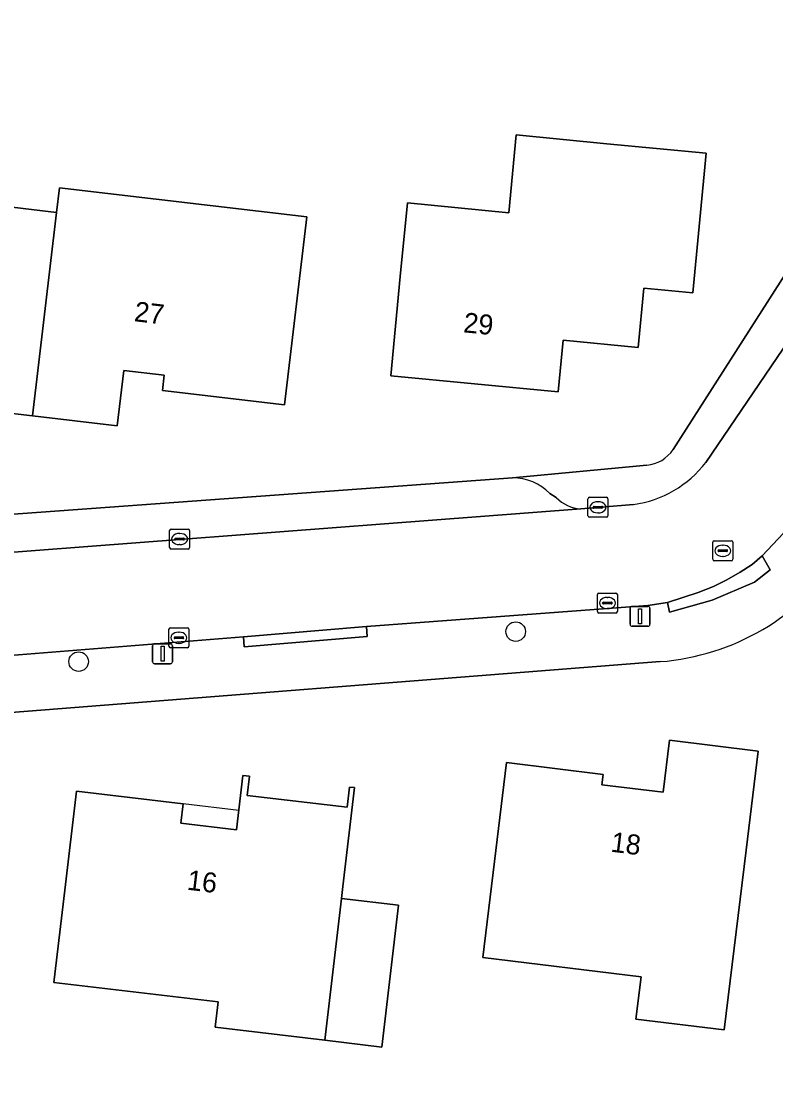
# Model space of a CAD drawing. Extents: x 162396 to 163643, y 386452 to 387406.
# Drawn here: x 163107.6 to 163145.4, y 386546 to 386599.6 of the extents above; entities that cross this region are included whole.
import ezdxf

# ---------------------------------------------------------------- set-up
doc = ezdxf.new("R2010")
doc.units = 0
for name, color, linetype in [('IMGEO_Boom', 7, 'Continuous'), ('IMGEO_Erf', 7, 'Continuous'), ('IMGEO_Kolk', 7, 'Continuous'), ('IMGEO_Lichtmast', 7, 'Continuous'), ('IMGEO_Pand', 7, 'Continuous'), ('IMGEO_Pand_nummerreeks', 7, 'Continuous'), ('IMGEO_Pand_overbouw', 7, 'Continuous'), ('IMGEO_Parkeervlak_open', 7, 'Continuous'), ('IMGEO_Rijbaan_lokaal_open', 7, 'Continuous'), ('IMGEO_Rioolput', 7, 'Continuous'), ('IMGEO_Voetpad_open', 7, 'Continuous')]:
    doc.layers.add(name, color=color, linetype=linetype)

msp = doc.modelspace()

# ---------------------------------------------------------------- linework, layer by layer
at = {"layer": 'IMGEO_Boom'}
for centre in [(163132.363, 386568.962), (163110.437, 386567.457)]:
    msp.add_circle(centre, 0.489, dxfattribs=at)
at = {"layer": 'IMGEO_Erf'}
for points in [[(163140.254, 386578.096), (163153.99, 386599.564)], [(163092.322, 386573.754), (163094.081, 386573.893), (163132.203, 386576.666), (163138.934, 386577.308)], [(163139.616, 386567.455), (163000, 386556.492), (162997.872, 386556.325)]]:
    msp.add_lwpolyline(points, dxfattribs=at)
for points in [[(163126.929, 386590.456), (163132.011, 386589.967), (163132.386, 386593.868), (163136.939, 386593.429), (163141.915, 386592.95), (163141.241, 386585.949), (163138.786, 386586.186), (163138.499, 386583.214), (163134.735, 386583.577), (163134.485, 386580.981), (163126.094, 386581.789), (163126.574, 386586.766)], [(163121.88, 386589.759), (163120.769, 386580.33), (163114.638, 386581.053), (163114.727, 386581.813), (163112.703, 386582.051), (163112.377, 386579.279), (163108.128, 386579.779), (163104.668, 386580.187), (163104.75, 386580.883), (163102.943, 386581.096), (163102.69, 386578.947), (163096.141, 386579.754), (163097.36, 386590.327), (163105.696, 386589.274), (163105.828, 386590.396), (163109.324, 386589.985), (163109.469, 386591.221)], [(163138.652, 386551.65), (163130.705, 386552.62), (163131.292, 386557.427), (163131.898, 386562.39), (163136.744, 386561.799), (163136.681, 386561.283), (163139.761, 386560.907), (163140.08, 386563.514), (163144.523, 386562.971), (163143.917, 386558.008), (163142.816, 386548.985), (163138.393, 386549.525)], [(163122.781, 386548.467), (163117.278, 386549.118), (163117.429, 386550.394), (163109.191, 386551.368), (163109.737, 386555.988), (163110.324, 386560.953), (163115.673, 386560.32), (163115.559, 386559.359), (163118.356, 386559.028), (163118.677, 386561.743), (163119.006, 386561.704), (163118.893, 386560.749), (163123.9, 386560.157), (163124.019, 386561.166), (163124.279, 386561.135), (163123.692, 386556.17), (163123.622, 386555.58), (163126.49, 386555.241), (163125.648, 386548.128)]]:
    msp.add_lwpolyline(points, close=True, dxfattribs=at)
for centre, radius, start, end in [((163138.803, 386579.028), 1.725, 274.3693, 327.3026), ((163138.688, 386579.413), 11.994, 274.4362, 326.3227)]:
    msp.add_arc(centre, radius, start, end, dxfattribs=at)
at = {"layer": 'IMGEO_Kolk'}
for p, q in [((163135.988, 386574.77), (163135.988, 386575.622)), ((163136.063, 386575.696), (163136.915, 386575.696)), ((163136.989, 386575.622), (163136.989, 386574.77)), ((163136.247, 386575.19), (163136.247, 386575.202)), ((163136.685, 386575.153), (163136.287, 386575.153)), ((163136.29, 386575.239), (163136.688, 386575.239)), ((163136.476, 386575.476), (163136.501, 386575.476)), ((163136.731, 386575.202), (163136.731, 386575.19)), ((163136.915, 386574.696), (163136.063, 386574.696)), ((163136.499, 386574.916), (163136.474, 386574.916)), ((163115.002, 386573.177), (163115.002, 386574.029)), ((163115.077, 386574.103), (163115.929, 386574.103)), ((163116.003, 386574.029), (163116.003, 386573.177)), ((163115.261, 386573.597), (163115.261, 386573.609)), ((163115.699, 386573.56), (163115.301, 386573.56)), ((163115.304, 386573.646), (163115.702, 386573.646)), ((163115.49, 386573.883), (163115.515, 386573.883)), ((163115.745, 386573.609), (163115.745, 386573.597)), ((163115.929, 386573.103), (163115.077, 386573.103)), ((163115.513, 386573.323), (163115.488, 386573.323)), ((163136.462, 386569.968), (163136.462, 386570.82)), ((163136.537, 386570.894), (163137.389, 386570.894)), ((163137.463, 386570.82), (163137.463, 386569.968)), ((163136.721, 386570.388), (163136.721, 386570.4)), ((163137.159, 386570.351), (163136.761, 386570.351)), ((163136.764, 386570.437), (163137.162, 386570.437)), ((163136.95, 386570.674), (163136.975, 386570.674)), ((163137.205, 386570.4), (163137.205, 386570.388)), ((163137.389, 386569.894), (163136.537, 386569.894)), ((163136.973, 386570.114), (163136.948, 386570.114)), ((163114.965, 386568.225), (163114.965, 386569.077)), ((163115.04, 386569.151), (163115.892, 386569.151)), ((163115.966, 386569.077), (163115.966, 386568.225)), ((163115.224, 386568.645), (163115.224, 386568.657)), ((163115.662, 386568.608), (163115.264, 386568.608)), ((163115.267, 386568.694), (163115.665, 386568.694)), ((163115.453, 386568.931), (163115.478, 386568.931)), ((163115.708, 386568.657), (163115.708, 386568.645)), ((163115.892, 386568.151), (163115.04, 386568.151)), ((163115.476, 386568.371), (163115.451, 386568.371))]:
    msp.add_line(p, q, dxfattribs=at)
for points in [[(163135.988, 386574.77), (163135.988, 386575.622)], [(163136.063, 386575.696), (163136.915, 386575.696)], [(163136.989, 386575.622), (163136.989, 386574.77)], [(163136.915, 386574.696), (163136.063, 386574.696)], [(163115.002, 386573.177), (163115.002, 386574.029)], [(163115.077, 386574.103), (163115.929, 386574.103)], [(163116.003, 386574.029), (163116.003, 386573.177)], [(163115.929, 386573.103), (163115.077, 386573.103)], [(163136.462, 386569.968), (163136.462, 386570.82)], [(163136.537, 386570.894), (163137.389, 386570.894)], [(163137.463, 386570.82), (163137.463, 386569.968)], [(163137.389, 386569.894), (163136.537, 386569.894)], [(163114.965, 386568.225), (163114.965, 386569.077)], [(163115.04, 386569.151), (163115.892, 386569.151)], [(163115.966, 386569.077), (163115.966, 386568.225)], [(163115.892, 386568.151), (163115.04, 386568.151)]]:
    msp.add_lwpolyline(points, dxfattribs=at)
for centre, radius, start, end in [((163136.065, 386575.62), 0.0765, 91.552, 178.448), ((163136.065, 386575.62), 0.0765, 91.552, 178.448), ((163136.913, 386575.62), 0.0765, 1.552, 88.448), ((163136.913, 386575.62), 0.0765, 1.552, 88.448), ((163136.287, 386575.199), 0.0403, 85.8775, 175.7526), ((163136.284, 386575.189), 0.0366, 178.938, 274.7102), ((163136.688, 386575.196), 0.043, 264.8664, 352.4533), ((163136.692, 386575.201), 0.0386, 1.7309, 96.639), ((163136.065, 386574.772), 0.0765, 181.552, 268.448), ((163136.065, 386574.772), 0.0765, 181.552, 268.448), ((163136.913, 386574.772), 0.0765, 271.552, 358.448), ((163136.913, 386574.772), 0.0765, 271.552, 358.448), ((163115.079, 386574.027), 0.0765, 91.552, 178.448), ((163115.079, 386574.027), 0.0765, 91.552, 178.448), ((163115.927, 386574.027), 0.0765, 1.552, 88.448), ((163115.927, 386574.027), 0.0765, 1.552, 88.448), ((163115.301, 386573.606), 0.0403, 85.8775, 175.7526), ((163115.298, 386573.596), 0.0366, 178.938, 274.7102), ((163115.702, 386573.603), 0.043, 264.8664, 352.4533), ((163115.706, 386573.608), 0.0386, 1.7309, 96.639), ((163115.079, 386573.179), 0.0765, 181.552, 268.448), ((163115.079, 386573.179), 0.0765, 181.552, 268.448), ((163115.927, 386573.179), 0.0765, 271.552, 358.448), ((163115.927, 386573.179), 0.0765, 271.552, 358.448), ((163136.539, 386570.818), 0.0765, 91.552, 178.448), ((163136.539, 386570.818), 0.0765, 91.552, 178.448), ((163137.387, 386570.818), 0.0765, 1.552, 88.448), ((163137.387, 386570.818), 0.0765, 1.552, 88.448), ((163136.761, 386570.397), 0.0403, 85.8775, 175.7526), ((163136.758, 386570.387), 0.0366, 178.938, 274.7102), ((163137.162, 386570.394), 0.043, 264.8664, 352.4533), ((163137.166, 386570.399), 0.0386, 1.7309, 96.639), ((163136.539, 386569.97), 0.0765, 181.552, 268.448), ((163136.539, 386569.97), 0.0765, 181.552, 268.448), ((163137.387, 386569.97), 0.0765, 271.552, 358.448), ((163137.387, 386569.97), 0.0765, 271.552, 358.448), ((163115.042, 386569.075), 0.0765, 91.552, 178.448), ((163115.042, 386569.075), 0.0765, 91.552, 178.448), ((163115.89, 386569.075), 0.0765, 1.552, 88.448), ((163115.89, 386569.075), 0.0765, 1.552, 88.448), ((163115.264, 386568.654), 0.0403, 85.8775, 175.7526), ((163115.261, 386568.644), 0.0366, 178.938, 274.7102), ((163115.665, 386568.651), 0.043, 264.8664, 352.4533), ((163115.669, 386568.656), 0.0386, 1.7309, 96.639), ((163115.042, 386568.227), 0.0765, 181.552, 268.448), ((163115.042, 386568.227), 0.0765, 181.552, 268.448), ((163115.89, 386568.227), 0.0765, 271.552, 358.448), ((163115.89, 386568.227), 0.0765, 271.552, 358.448)]:
    msp.add_arc(centre, radius, start, end, dxfattribs=at)
for centre, major_axis, ratio, start_param, end_param in [((163136.475, 386575.196), (-0.387, 0.002), 0.722429, 4.712389, 7.853982), ((163136.5, 386575.196), (-0.39, 0.002), 0.717154, 1.570796, 4.712389), ((163115.489, 386573.603), (-0.387, 0.002), 0.722429, 4.712389, 7.853982), ((163115.514, 386573.603), (-0.39, 0.002), 0.717154, 1.570796, 4.712389), ((163136.949, 386570.394), (-0.387, 0.002), 0.722429, 4.712389, 7.853982), ((163136.974, 386570.394), (-0.39, 0.002), 0.717154, 1.570796, 4.712389), ((163115.452, 386568.651), (-0.387, 0.002), 0.722429, 4.712389, 7.853982), ((163115.477, 386568.651), (-0.39, 0.002), 0.717154, 1.570796, 4.712389)]:
    msp.add_ellipse(centre, major_axis=major_axis, ratio=ratio, start_param=start_param, end_param=end_param, dxfattribs=at)
at = {"layer": 'IMGEO_Lichtmast'}
for p, q in [((163138.204, 386570.226), (163138.994, 386570.226)), ((163138.994, 386570.226), (163138.204, 386570.226)), ((163138.104, 386569.326), (163138.104, 386570.126)), ((163138.104, 386570.126), (163138.104, 386569.326)), ((163139.094, 386570.126), (163139.094, 386569.326)), ((163139.094, 386569.326), (163139.094, 386570.126)), ((163138.994, 386569.226), (163138.204, 386569.226)), ((163138.204, 386569.226), (163138.994, 386569.226)), ((163114.15, 386567.449), (163114.15, 386568.249)), ((163114.15, 386568.249), (163114.15, 386567.449)), ((163114.25, 386568.349), (163115.04, 386568.349)), ((163115.04, 386568.349), (163114.25, 386568.349)), ((163115.14, 386568.249), (163115.14, 386567.449)), ((163115.14, 386567.449), (163115.14, 386568.249)), ((163115.04, 386567.349), (163114.25, 386567.349)), ((163114.25, 386567.349), (163115.04, 386567.349))]:
    msp.add_line(p, q, dxfattribs=at)
for points in [[(163138.524, 386570.101), (163138.674, 386570.101), (163138.674, 386569.351), (163138.524, 386569.351), (163138.524, 386570.101)], [(163114.57, 386568.224), (163114.72, 386568.224), (163114.72, 386567.474), (163114.57, 386567.474), (163114.57, 386568.224)]]:
    msp.add_lwpolyline(points, dxfattribs=at)
for centre, start, end in [((163138.204, 386570.126), 90, 180), ((163138.204, 386570.126), 90, 180), ((163138.994, 386570.126), 0, 90), ((163138.994, 386570.126), 360, 90), ((163138.204, 386569.326), 180, 270), ((163138.204, 386569.326), 180, 270), ((163138.994, 386569.326), 270, 0), ((163138.994, 386569.326), 270, 0), ((163114.25, 386568.249), 90, 180), ((163114.25, 386568.249), 90, 180), ((163115.04, 386568.249), 0, 90), ((163115.04, 386568.249), 360, 90), ((163114.25, 386567.449), 180, 270), ((163114.25, 386567.449), 180, 270), ((163115.04, 386567.449), 270, 0), ((163115.04, 386567.449), 270, 0)]:
    msp.add_arc(centre, 0.1, start, end, dxfattribs=at)
at = {"layer": 'IMGEO_Pand'}
for points in [[(163126.094, 386581.789), (163134.485, 386580.981), (163134.735, 386583.577), (163138.499, 386583.214), (163138.786, 386586.186), (163141.241, 386585.949), (163141.915, 386592.95), (163136.939, 386593.429), (163132.386, 386593.868), (163132.011, 386589.967), (163126.929, 386590.456), (163126.574, 386586.766)], [(163108.128, 386579.779), (163112.377, 386579.279), (163112.703, 386582.051), (163114.727, 386581.813), (163114.638, 386581.053), (163120.769, 386580.33), (163121.88, 386589.759), (163109.469, 386591.221), (163109.324, 386589.985)], [(163109.324, 386589.985), (163105.828, 386590.396), (163105.696, 386589.274), (163097.36, 386590.327), (163096.141, 386579.754), (163102.69, 386578.947), (163102.943, 386581.096), (163104.75, 386580.883), (163104.668, 386580.187), (163108.128, 386579.779)], [(163139.761, 386560.907), (163136.681, 386561.283), (163136.744, 386561.799), (163131.898, 386562.39), (163131.292, 386557.427), (163130.705, 386552.62), (163138.652, 386551.65), (163138.393, 386549.525), (163142.816, 386548.985), (163143.917, 386558.008), (163144.523, 386562.971), (163140.08, 386563.514)], [(163124.279, 386561.135), (163124.019, 386561.166), (163123.9, 386560.157), (163118.893, 386560.749), (163119.006, 386561.704), (163118.677, 386561.743), (163118.356, 386559.028), (163115.559, 386559.359), (163115.673, 386560.32), (163110.324, 386560.953), (163109.737, 386555.988), (163109.191, 386551.368), (163117.429, 386550.394), (163117.278, 386549.118), (163122.781, 386548.467), (163123.622, 386555.58), (163123.692, 386556.17)], [(163122.781, 386548.467), (163125.648, 386548.128), (163126.49, 386555.241), (163123.622, 386555.58)]]:
    msp.add_lwpolyline(points, close=True, dxfattribs=at)
at = {"layer": 'IMGEO_Pand_overbouw'}
msp.add_lwpolyline([(163118.469, 386559.989), (163115.673, 386560.32), (163115.559, 386559.359), (163118.356, 386559.028)], close=True, dxfattribs=at)
at = {"layer": 'IMGEO_Parkeervlak_open'}
for points in [[(163132.203, 386576.666), (163094.081, 386573.893)], [(163134.395, 386575.689), (163134.075, 386575.895)], [(163090.964, 386571.703), (163135.627, 386575.115)]]:
    msp.add_lwpolyline(points, dxfattribs=at)
for centre, radius, start, end in [((163132.23, 386574.074), 2.592, 44.6262, 90.6043), ((163135.733, 386576.951), 1.839, 223.329, 266.7086)]:
    msp.add_arc(centre, radius, start, end, dxfattribs=at)
at = {"layer": 'IMGEO_Rijbaan_lokaal_open'}
for points in [[(163145.792, 386573.901), (163148.476, 386577.85), (163156.613, 386590.462), (163158.448, 386593.281), (163159.947, 386595.608), (163155.72, 386598.432), (163151.409, 386591.748), (163148.456, 386587.094), (163141.904, 386577.447)], [(163138.278, 386575.331), (163135.627, 386575.115), (163090.964, 386571.703), (163090.794, 386571.688), (163081.567, 386570.85), (163000.058, 386564.345), (162999.956, 386564.347), (162997.394, 386564.134), (162984.188, 386560.035), (162983.567, 386559.613), (162952.347, 386538.426)], [(163020.857, 386561.073), (163036.802, 386562.095), (163040.949, 386562.483), (163054.314, 386563.512), (163060.944, 386564.22), (163074.412, 386565.159), (163081.812, 386565.794), (163084.079, 386565.981), (163087.793, 386566.294), (163096.974, 386566.98), (163101.964, 386567.36), (163118.7, 386568.695), (163124.883, 386569.21), (163138.986, 386570.276), (163139.978, 386570.426), (163141.507, 386570.918), (163142.286, 386571.231), (163142.946, 386571.563), (163143.618, 386571.936), (163144.218, 386572.324), (163144.729, 386572.764), (163145.792, 386573.901)]]:
    msp.add_lwpolyline(points, dxfattribs=at)
msp.add_arc((163137.451, 386580.913), 5.643, 278.4273, 322.1052, dxfattribs=at)
at = {"layer": 'IMGEO_Rioolput'}
for p, q in [((163142.25, 386572.587), (163142.25, 386573.439)), ((163142.325, 386573.513), (163143.177, 386573.513)), ((163143.251, 386573.439), (163143.251, 386572.587)), ((163142.509, 386573.007), (163142.509, 386573.019)), ((163142.947, 386572.97), (163142.549, 386572.97)), ((163142.552, 386573.056), (163142.95, 386573.056)), ((163142.738, 386573.293), (163142.763, 386573.293)), ((163142.993, 386573.019), (163142.993, 386573.007)), ((163143.177, 386572.513), (163142.325, 386572.513)), ((163142.761, 386572.733), (163142.736, 386572.733))]:
    msp.add_line(p, q, dxfattribs=at)
for points in [[(163142.25, 386572.587), (163142.25, 386573.439)], [(163142.325, 386573.513), (163143.177, 386573.513)], [(163143.251, 386573.439), (163143.251, 386572.587)], [(163143.177, 386572.513), (163142.325, 386572.513)]]:
    msp.add_lwpolyline(points, dxfattribs=at)
for centre, radius, start, end in [((163142.327, 386573.437), 0.0765, 91.552, 178.448), ((163142.327, 386573.437), 0.0765, 91.552, 178.448), ((163143.175, 386573.437), 0.0765, 1.552, 88.448), ((163143.175, 386573.437), 0.0765, 1.552, 88.448), ((163142.549, 386573.016), 0.0403, 85.8775, 175.7526), ((163142.546, 386573.006), 0.0366, 178.938, 274.7102), ((163142.95, 386573.013), 0.043, 264.8664, 352.4533), ((163142.954, 386573.018), 0.0386, 1.7309, 96.639), ((163142.327, 386572.589), 0.0765, 181.552, 268.448), ((163142.327, 386572.589), 0.0765, 181.552, 268.448), ((163143.175, 386572.589), 0.0765, 271.552, 358.448), ((163143.175, 386572.589), 0.0765, 271.552, 358.448)]:
    msp.add_arc(centre, radius, start, end, dxfattribs=at)
for centre, major_axis, ratio, start_param, end_param in [((163142.737, 386573.013), (-0.387, 0.002), 0.722429, 4.712389, 7.853982), ((163142.762, 386573.013), (-0.39, 0.002), 0.717154, 1.570796, 4.712389)]:
    msp.add_ellipse(centre, major_axis=major_axis, ratio=ratio, start_param=start_param, end_param=end_param, dxfattribs=at)
at = {"layer": 'IMGEO_Voetpad_open'}
for points in [[(163155.72, 386598.432), (163153.99, 386599.564), (163140.254, 386578.096)], [(163141.904, 386577.447), (163148.456, 386587.094), (163148.038, 386587.368), (163150.991, 386592.022), (163151.409, 386591.748), (163155.72, 386598.432)], [(163148.669, 386572.762), (163162.747, 386593.885), (163160.363, 386595.333), (163159.947, 386595.608), (163158.448, 386593.281), (163158.864, 386593.006), (163157.029, 386590.187), (163156.613, 386590.462), (163148.476, 386577.85), (163148.887, 386577.566), (163146.104, 386573.69), (163145.792, 386573.901), (163144.729, 386572.764), (163145.121, 386572.056), (163144.342, 386571.445), (163142.219, 386570.544), (163140.082, 386569.938), (163139.978, 386570.426), (163138.986, 386570.276), (163124.883, 386569.21), (163124.919, 386568.712), (163118.736, 386568.197), (163118.7, 386568.695), (163101.964, 386567.36)], [(163138.934, 386577.308), (163132.203, 386576.666)], [(163134.075, 386575.895), (163134.395, 386575.689)], [(163135.627, 386575.115), (163138.278, 386575.331)], [(162997.872, 386556.325), (163000, 386556.492), (163139.616, 386567.455)]]:
    msp.add_lwpolyline(points, dxfattribs=at)
for points in [[(163145.121, 386572.056), (163144.729, 386572.764), (163144.218, 386572.324), (163143.618, 386571.936), (163142.946, 386571.563), (163142.286, 386571.231), (163141.507, 386570.918), (163139.978, 386570.426), (163140.082, 386569.938), (163142.219, 386570.544), (163144.342, 386571.445)], [(163124.883, 386569.21), (163118.7, 386568.695), (163118.736, 386568.197), (163124.919, 386568.712)]]:
    msp.add_lwpolyline(points, close=True, dxfattribs=at)
for centre, radius, start, end in [((163138.803, 386579.028), 1.725, 274.3693, 327.3026), ((163137.451, 386580.913), 5.643, 278.4273, 322.1052), ((163132.23, 386574.074), 2.592, 44.6262, 90.6043), ((163135.733, 386576.951), 1.839, 223.329, 266.7086), ((163138.688, 386579.413), 11.994, 274.4362, 326.3227)]:
    msp.add_arc(centre, radius, start, end, dxfattribs=at)

# ---------------------------------------------------------------- texts
at = {"layer": 'IMGEO_Pand_nummerreeks'}
for s, rotation, p in [('27', 353.2934, (163113.189, 386584.531)), ('29', 354.4997, (163129.708, 386583.973)), ('18', 353.0399, (163137.097, 386557.928)), ('16', 353.2506, (163115.843, 386556.022))]:
    msp.add_text(s, height=1, rotation=rotation, dxfattribs=at).set_placement(p)

doc.saveas('drawing.dxf')
